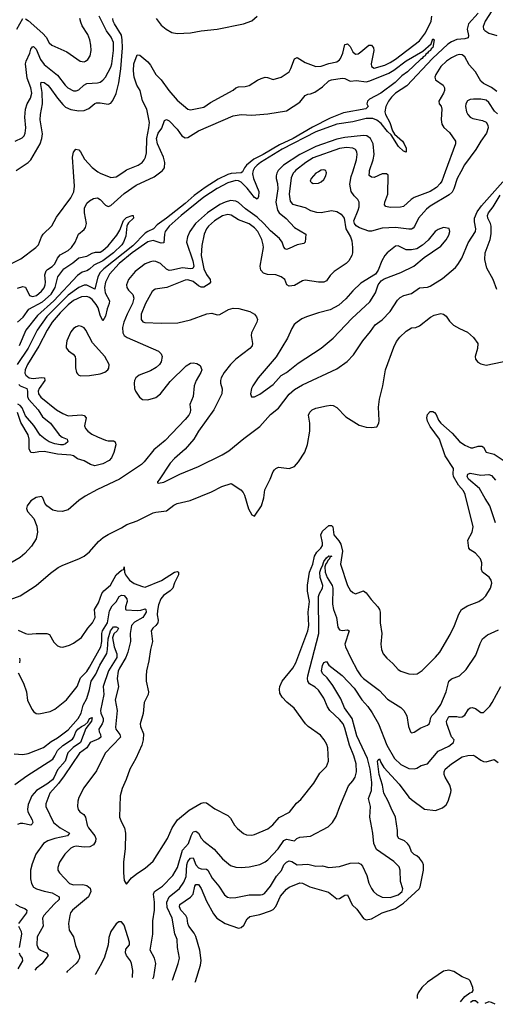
# Model space of a CAD drawing. Header units: inches. Extents: x 1173000 to 1307049, y 522583 to 678455.
# Tile 314 of 617: x 1283586 to 1287159, y 523743 to 531142. Entities that reach past the tile are written whole.
import ezdxf

# ---------------------------------------------------------------- set-up
doc = ezdxf.new("R2010")
doc.units = ezdxf.units.IN
doc.header["$MEASUREMENT"] = 0
doc.layers.add('B2582', color=7, linetype='Continuous')
doc.layers.add('B2583', color=7, linetype='Continuous')

msp = doc.modelspace()

# ---------------------------------------------------------------- linework, layer by layer
at = {"layer": 'B2582', "color": 5}
for points, elevation in [([(1285523.3, 530000), (1285517.5, 529990), (1285511.9, 529970), (1285513.1, 529950), (1285523.1, 529910), (1285525.1, 529870), (1285511.4, 529770), (1285522.2, 529710), (1285534.6, 529690), (1285588.7, 529648.7), (1285650, 529580.2), (1285736.9, 529530), (1285731.4, 529470), (1285720.6, 529459.4), (1285670, 529449.2), (1285610, 529421.8), (1285590, 529416.3), (1285580.6, 529420.6), (1285570, 529432.3), (1285557.3, 529470), (1285538.4, 529498.4), (1285470, 529554.5), (1285420.5, 529610), (1285370, 529657.4), (1285282, 529722), (1285230, 529769.4), (1285210, 529778.7), (1285170, 529782.7), (1285130, 529771.8), (1285090, 529752.5), (1284998.5, 529690), (1284907.7, 529610), (1284865, 529550), (1284847.3, 529510), (1284839.1, 529470), (1284887.2, 529330), (1284894, 529290), (1284887.7, 529272.3), (1284870, 529268.7), (1284810, 529278.2), (1284730, 529258.8), (1284710, 529258.6), (1284690, 529266.2), (1284644.8, 529310), (1284610, 529325), (1284590, 529326.8), (1284570, 529323.6), (1284530, 529306.7), (1284454.2, 529250), (1284403.8, 529190), (1284389, 529150), (1284391.5, 529130), (1284403.7, 529110), (1284435.9, 529075.9), (1284445, 529050), (1284435, 529010), (1284392.8, 528930), (1284367.9, 528870), (1284358.9, 528830), (1284361.9, 528790), (1284371.9, 528770), (1284393.7, 528753.7), (1284630, 528651.5), (1284650.3, 528630), (1284657, 528610), (1284648.8, 528570), (1284636.5, 528550), (1284612.2, 528527.8), (1284570, 528502.4), (1284484.9, 528470), (1284458.4, 528450), (1284449.1, 528430.9), (1284446.3, 528410), (1284449, 528370), (1284455.6, 528350), (1284485.5, 528305.5), (1284510, 528289.1), (1284550, 528286.5), (1284610, 528303.2), (1284644.1, 528330), (1284717.5, 528422.5), (1284838, 528542), (1284870, 528560.6), (1284890, 528563.5), (1284918, 528558), (1284942.4, 528542.4), (1284954.4, 528510), (1284947.5, 528490), (1284913, 528430), (1284898.1, 528390), (1284890.2, 528310), (1284864.5, 528250), (1284869.3, 528210), (1284866.3, 528190), (1284856.8, 528170), (1284830, 528136.5), (1284679.4, 527980.6), (1284594.7, 527910), (1284521.1, 527818.9), (1284500.5, 527799.5), (1284336, 527690), (1284170, 527611.2), (1284079.1, 527560.9), (1284030, 527528.8), (1283950, 527457.7), (1283905.9, 527445.9), (1283867.8, 527447.8), (1283836.4, 527456.4), (1283791.5, 527490), (1283775.6, 527510), (1283759.5, 527550), (1283750, 527559.5), (1283710, 527552.6), (1283670, 527526), (1283642, 527490), (1283638.7, 527470), (1283646.3, 527446.3), (1283692.9, 527392.9), (1283715, 527335), (1283720.1, 527290), (1283710, 527240.4), (1283674.7, 527185.3), (1283625, 527130), (1283590, 527101), (1283470, 527029.8)], 820), ([(1283490, 529292.9), (1283595.7, 529344.3), (1283706.6, 529430), (1283727, 529450), (1283749.7, 529510), (1283763, 529530), (1283828.1, 529591.9), (1283862.7, 529657.3), (1283970, 529803.6), (1283992.5, 529847.5), (1283997.1, 529890), (1283990.2, 530000)], 780), ([(1285260.4, 530000), (1285260.2, 529999.8), (1285250, 529991.3), (1285173.9, 529986.1), (1285150, 529979), (1285077.3, 529942.7), (1284978.5, 529881.5), (1284898.1, 529821.9), (1284830, 529760.6), (1284690, 529649.9), (1284619, 529601), (1284590.5, 529569.5), (1284550, 529551.5), (1284530, 529537.5), (1284436.3, 529443.7), (1284217.3, 529270), (1284190, 529241.5), (1284172.5, 529210), (1284150, 529117.2), (1284090, 529147.6), (1284070, 529147.2), (1284030, 529129.5), (1283950, 529072.4), (1283789.5, 528910.5), (1283718.7, 528810), (1283650, 528673.4), (1283567, 528550)], 760), ([(1285339, 530000), (1285336.4, 529983.6), (1285343.1, 529950), (1285383.3, 529850), (1285381.6, 529810), (1285370, 529792.8), (1285350, 529806.8), (1285296.2, 529876.2), (1285250, 529921.4), (1285230, 529931.5), (1285210, 529933.3), (1285150, 529915.3), (1285070, 529873.9), (1284970, 529809.3), (1284798.7, 529670), (1284708.8, 529590), (1284678.5, 529550), (1284673.2, 529530), (1284670, 529465.8), (1284650, 529463.7), (1284590, 529484.1), (1284550, 529473.9), (1284430.9, 529390), (1284334.4, 529310), (1284261.3, 529230), (1284230.1, 529169.9), (1284223.7, 529130), (1284228, 529090), (1284259.9, 529030), (1284258.2, 529010), (1284242.4, 528970), (1284230, 528914), (1284210, 528879.8), (1284190, 528922), (1284175.6, 528975.6), (1284161.8, 529001.8), (1284130, 529038.3), (1284110, 529053.7), (1284090, 529061.4), (1284050, 529059.3), (1283990, 529031.1), (1283950, 528999.7), (1283890, 528940.5), (1283831.5, 528870), (1283792.1, 528810), (1283730.5, 528689.5), (1283644.7, 528550), (1283627.4, 528510), (1283626.2, 528486.2), (1283632.1, 528470), (1283657, 528450), (1283686.6, 528446.6), (1283750, 528452.5), (1283773, 528450), (1283775, 528430), (1283731.6, 528370), (1283725.8, 528350), (1283726.9, 528330), (1283744.6, 528304.6), (1283862.6, 528210), (1283910, 528181.9), (1283950, 528166), (1284050, 528171.5), (1284070, 528168.8), (1284085.3, 528150), (1284074.2, 528090), (1284080.2, 528070), (1284098, 528050), (1284127.8, 528027.8), (1284170, 528006.7), (1284230, 527983.5), (1284250, 527978.2), (1284290, 527977.2), (1284304.4, 527970), (1284308, 527948), (1284293.8, 527890), (1284275.2, 527850), (1284258.5, 527830), (1284210, 527804.4), (1284150, 527790.3), (1284118.3, 527798.3), (1284070, 527827.1), (1284021.8, 527841.8), (1283990, 527863.4), (1283970, 527869.9), (1283870, 527876), (1283770, 527896.1), (1283730, 527894.8), (1283690, 527886.5), (1283670.6, 527890.6), (1283656.4, 527916.4), (1283657.1, 527990), (1283650, 528023.1), (1283594, 528114), (1283568.7, 528190)], 780), ([(1283570, 529124.2), (1283610, 529137.8), (1283630, 529133.1), (1283661.3, 529070), (1283682.9, 529062.9), (1283711.7, 529070), (1283750, 529101.4), (1283770, 529128.3), (1283778, 529150), (1283780.7, 529170), (1283775.9, 529224.1), (1283785.2, 529254.8), (1283794.7, 529265.3), (1283830, 529286.7), (1283850, 529307.1), (1283870.4, 529349.6), (1283890, 529375.6), (1283950, 529407.5), (1283974.4, 529430), (1284003.1, 529470), (1284027.1, 529530), (1284070, 529565.8), (1284079.6, 529580.4), (1284089.4, 529610.6), (1284073.7, 529690), (1284073.3, 529726.7), (1284090, 529762.6), (1284110, 529781.1), (1284141, 529799), (1284170, 529802.6), (1284190, 529791.7), (1284230, 529747.9), (1284250, 529739.3), (1284270, 529746), (1284370, 529835), (1284460.6, 529899.4), (1284597.7, 529962.3), (1284646.5, 530000)], 760), ([(1284174.4, 530000), (1284190, 529989.3), (1284270, 529955.6), (1284310, 529961.5), (1284367.9, 530000)], 780), ([(1285650, 530000), (1285641.5, 529990), (1285625.9, 529954.1), (1285611.4, 529831.4), (1285617.5, 529777.5), (1285636.3, 529756.3), (1285731, 529731), (1285770, 529708.9), (1285815, 529695), (1285850, 529694), (1285930, 529707.2), (1285970, 529701.5), (1286001.8, 529681.8), (1286023.1, 529650), (1286037.3, 529570), (1286070.3, 529510.3), (1286080.9, 529480.9), (1286087.8, 529430), (1286086.3, 529390), (1286080.9, 529370), (1286058.3, 529330), (1286038.9, 529310), (1285950, 529249.7), (1285920, 529220), (1285890, 529180.7), (1285870, 529169.7), (1285831.3, 529168.7), (1285730, 529185.1), (1285710, 529179.3), (1285650, 529145.1), (1285610, 529139.3), (1285594, 529150), (1285578, 529190), (1285551.8, 529210), (1285510, 529224.1), (1285448, 529228), (1285418.2, 529238.2), (1285399, 529259), (1285392.8, 529290), (1285416.8, 529430), (1285415.7, 529450), (1285405, 529490), (1285374.7, 529550), (1285350, 529578.1), (1285310, 529607.2), (1285230, 529639.1), (1285174.2, 529674.2), (1285150, 529678.4), (1285110, 529667.1), (1285049.4, 529630), (1285006, 529590), (1284990.9, 529570), (1284972.5, 529530), (1284954.4, 529445.6), (1284950.7, 529369.3), (1284970, 529270.3), (1284990, 529228.5), (1285017, 529190), (1285018.7, 529170), (1285010, 529157), (1284970, 529133.3), (1284950, 529131.6), (1284930, 529141.3), (1284890, 529174.7), (1284850, 529186.5), (1284830, 529184.1), (1284691.5, 529128.5), (1284603.8, 529116.2), (1284581.3, 529098.7), (1284532.5, 529010), (1284499.4, 528930), (1284499.6, 528890), (1284511.2, 528871.2), (1284525.5, 528865.5), (1284650, 528860.6), (1284775.2, 528864.8), (1284870, 528885.5), (1284992, 528932), (1285030, 528935.8), (1285070, 528924.9), (1285090, 528925.5), (1285154.8, 528965.2), (1285190, 528975.3), (1285232.4, 528972.4), (1285316, 528950), (1285350, 528930.4), (1285364.9, 528910), (1285373, 528890), (1285367.7, 528870), (1285328.8, 528790), (1285326, 528770), (1285336.5, 528710), (1285331.6, 528690), (1285314.9, 528670), (1285209.5, 528590.5), (1285170.1, 528549.9), (1285123.6, 528490), (1285100.2, 528450), (1285094.7, 528430), (1285094.9, 528410), (1285107.2, 528367.2), (1285105.2, 528330), (1285045.8, 528210), (1284930.2, 528050), (1284894.9, 527990), (1284830, 527915.8), (1284750, 527844.7), (1284718, 527810), (1284635.2, 527684.8), (1284621, 527670), (1284622.8, 527662.8), (1284630, 527658), (1284670, 527665.7), (1284790, 527727.6), (1284930, 527783.2), (1285108.4, 527871.6), (1285157.6, 527902.4), (1285270, 527995.3), (1285390, 528084), (1285470, 528175.5), (1285530, 528223.7), (1285610, 528328.1), (1285650, 528362.2), (1285710, 528397.4), (1285970, 528518), (1286047.1, 528572.9), (1286095.3, 528624.7), (1286164.7, 528730), (1286221.9, 528798.1), (1286256.8, 528850), (1286310, 528886.5), (1286370, 528948.9), (1286424.7, 529035.3), (1286444.7, 529055.3), (1286471.3, 529068.7), (1286530, 529084.3), (1286590, 529128), (1286650, 529131.5), (1286670, 529139.6), (1286763, 529197), (1286859.4, 529280.6), (1286878, 529302), (1286907.1, 529350), (1286955.6, 529464.4), (1287009.8, 529550), (1287014.1, 529570), (1287002.1, 529622.1), (1287002.3, 529650), (1287022.4, 529697.6), (1287056, 529744), (1287216.2, 529923.8)], 840), ([(1285830.2, 530000), (1285811.7, 529990), (1285776, 529950), (1285768.9, 529930), (1285778.7, 529918.7), (1285792.1, 529912.1), (1285830, 529914.6), (1285850, 529924.6), (1285870, 529941.3), (1285885.7, 529970), (1285891.1, 529991.1), (1285888.3, 530000)], 860), ([(1286900.9, 530000), (1286873.8, 529950), (1286847.8, 529872.2), (1286834.1, 529845.9), (1286812.9, 529827.1), (1286670, 529740.2), (1286641.8, 529718.2), (1286583.2, 529650), (1286552.8, 529587.2), (1286543.4, 529576.6), (1286530, 529568.8), (1286510, 529567.8), (1286410, 529580.2), (1286310, 529574.4), (1286230, 529552.1), (1286210, 529552.2), (1286139.1, 529579.1), (1286114, 529594), (1286100.9, 529610), (1286096.2, 529630), (1286130, 529711), (1286135.6, 529735.6), (1286135.4, 529770), (1286126.3, 529790), (1286097.9, 529817.9), (1286076.2, 529850), (1286067.4, 529907.4), (1286076.8, 529963.2), (1286088.4, 530000)], 840), ([(1286783.2, 530000), (1286757.3, 529930), (1286746.3, 529910), (1286717.9, 529882.1), (1286670, 529852.2), (1286550, 529806.4), (1286528, 529792), (1286470, 529739.1), (1286447.4, 529732.6), (1286370.1, 529729.9), (1286337.2, 529737.2), (1286326.2, 529750), (1286329.2, 529770), (1286350.9, 529830), (1286353.6, 529973.6), (1286343.1, 529983.1), (1286310, 529982.7), (1286250, 529956.4), (1286230, 529957.6), (1286212, 529972), (1286213.9, 530000)], 820), ([(1287170, 529114), (1287142.4, 529190), (1287094.9, 529274.9), (1287080, 529340), (1287082.3, 529390), (1287121, 529490), (1287128.3, 529531.7), (1287127.8, 529590), (1287123.6, 529610), (1287103.2, 529650), (1287101, 529670), (1287108.6, 529690), (1287144.2, 529735.8), (1287195.9, 529824.1)], 820), ([(1283570.4, 528869.6), (1283613.4, 528906.6), (1283653.9, 528966.1), (1283757.4, 529022.6), (1283821.7, 529078.3), (1283853.2, 529130), (1283872.9, 529210), (1283918.1, 529270), (1283984.7, 529315.3), (1284030, 529352.7), (1284090, 529364), (1284130, 529388), (1284155.8, 529395.8), (1284190, 529396.3), (1284210, 529406.7), (1284250, 529442.4), (1284317.2, 529522.8), (1284338.3, 529561.7), (1284366.9, 529633.1), (1284390, 529656.5), (1284431.3, 529671.3), (1284438, 529670), (1284440.5, 529650), (1284403.2, 529616.8), (1284395.9, 529604.1), (1284390.3, 529590), (1284383.4, 529516.6), (1284365.7, 529470), (1284352.8, 529450), (1284290.1, 529390), (1284211.4, 529330), (1284143.7, 529296.3), (1284110, 529267.3), (1284090, 529255.6), (1284055.6, 529244.4), (1284021.4, 529218.6), (1283843.3, 529030), (1283719.9, 528920.1), (1283632.6, 528810), (1283581.5, 528690)], 740), ([(1283514.1, 526785.9), (1283590, 526812), (1283710.8, 526890), (1283818.3, 526981.7), (1283875.6, 527024.4), (1283910, 527042.9), (1284030.4, 527089.6), (1284070, 527110.2), (1284110, 527142.6), (1284179.1, 527220.9), (1284212.8, 527250), (1284250, 527274.4), (1284350, 527323.2), (1284390.9, 527349.1), (1284470, 527377.2), (1284590, 527435.8), (1284610, 527442.3), (1284690, 527450.3), (1284745.6, 527494.4), (1284770, 527507.6), (1284866.6, 527530), (1285026.9, 527593.1), (1285105.4, 527634.6), (1285176.1, 527656.1), (1285248, 527610), (1285266, 527590), (1285276.4, 527570), (1285305.8, 527465.8), (1285330, 527422), (1285350, 527411.3), (1285403.7, 527490), (1285420.5, 527550), (1285426.9, 527610), (1285468.3, 527690), (1285490, 527747.3), (1285499.7, 527760.3), (1285510, 527770.5), (1285530, 527778.4), (1285610, 527770.4), (1285650, 527785.5), (1285681.4, 527818.6), (1285728.1, 527891.9), (1285749.6, 527950), (1285765.1, 528050), (1285765.4, 528110), (1285756.8, 528170), (1285766.6, 528193.4), (1285783.6, 528210), (1285810, 528222), (1285890, 528240.7), (1285924.9, 528244.9), (1285942.5, 528242.5), (1285970, 528228.2), (1286037.2, 528157.2), (1286136.1, 528096.1), (1286190, 528079.1), (1286230, 528077.3), (1286270, 528082.8), (1286284.5, 528110), (1286287.6, 528130), (1286283.1, 528230), (1286289.7, 528290), (1286315.1, 528390), (1286335.4, 528510), (1286397.8, 528682.2), (1286417.2, 528722.8), (1286443.2, 528756.8), (1286490, 528801.1), (1286530, 528825.3), (1286562, 528830), (1286590, 528841.3), (1286673.2, 528906.8), (1286699, 528921), (1286750, 528934.3), (1286770.2, 528930.2), (1286790, 528913), (1286816.3, 528876.3), (1286845.7, 528845.7), (1286890, 528820.3), (1286950, 528794), (1286994.3, 528754.3), (1287027, 528710), (1287025.3, 528670), (1287007, 528610), (1287010.4, 528590.4), (1287027.8, 528567.8), (1287050, 528554.9), (1287090, 528544.9), (1287270, 528582.8)], 820), ([(1283579.6, 528399.6), (1283590.2, 528390), (1283639.8, 528370), (1283646.3, 528350), (1283646.2, 528310), (1283653.8, 528290), (1283725.7, 528210), (1283758.9, 528158.9), (1283817.2, 528110), (1283882.8, 528022.8), (1283905.2, 528005.2), (1283943.8, 527990), (1283948.9, 527970), (1283930, 527954.2), (1283912.2, 527947.8), (1283892.5, 527947.5), (1283850, 527955.8), (1283807.7, 527970), (1283777.2, 527990), (1283740.6, 528020.6), (1283692.6, 528092.6), (1283630, 528164.1), (1283604.8, 528224.8), (1283590, 528242.1), (1283572.1, 528252.1)], 760), ([(1283575.4, 526555.4), (1283630, 526529.2), (1283650, 526524.2), (1283710, 526530.2), (1283790.3, 526530.3), (1283810, 526523), (1283843.4, 526463.4), (1283870, 526436.3), (1283890, 526428.2), (1283910, 526426.4), (1283959.5, 526440.5), (1283990, 526455.8), (1284050, 526498.4), (1284097.7, 526570), (1284132.4, 526610), (1284152.5, 526650), (1284148.8, 526710), (1284178.9, 526761.1), (1284203.2, 526830), (1284217.5, 526850), (1284267.4, 526892.6), (1284312.2, 526970), (1284350, 527004.6), (1284369.5, 527010.5), (1284370, 527030.3), (1284373.6, 526990), (1284381.8, 526970), (1284410.2, 526930), (1284446.1, 526906.1), (1284510, 526881.5), (1284530, 526878.6), (1284652.7, 526927.3), (1284750, 526989.3), (1284770, 526995.2), (1284779.5, 526990), (1284780.2, 526970), (1284750.1, 526910), (1284737.1, 526870), (1284718, 526850), (1284665.6, 526814.4), (1284647.1, 526790), (1284630, 526745.6), (1284622.3, 526702.3), (1284619.8, 526670), (1284626.4, 526630), (1284625, 526610), (1284610.2, 526590), (1284586.9, 526570), (1284574.7, 526550), (1284583.5, 526470), (1284568.2, 526410), (1284556.8, 526323.2), (1284538.5, 526250), (1284535.3, 526210), (1284536.5, 526170), (1284552.8, 526090), (1284551.5, 526070), (1284521.7, 526010), (1284513, 525927), (1284492, 525850), (1284494.9, 525830), (1284516.6, 525776.6), (1284515.1, 525730), (1284503.2, 525690), (1284458.3, 525590), (1284413.1, 525510), (1284387, 525433), (1284356.4, 525363.6), (1284341.1, 525310), (1284336, 525150), (1284350, 525110.7), (1284373.1, 525070), (1284380.9, 525030), (1284379.3, 524910), (1284366.6, 524813.4), (1284365.5, 524730), (1284370, 524674), (1284387.1, 524647.1), (1284390, 524644.7), (1284425.6, 524694.4), (1284471.1, 524728.9), (1284530, 524765.3), (1284590, 524817.6), (1284698, 524990), (1284732.2, 525070), (1284771.2, 525130), (1284858.5, 525201.5), (1284950, 525253.4), (1284970, 525259.5), (1284990, 525257.1), (1285052.3, 525212.3), (1285150, 525161.1), (1285170, 525140.4), (1285200.3, 525090), (1285223, 525063), (1285267, 525027), (1285290, 525015.3), (1285330, 525014.3), (1285350, 525019), (1285450, 525061.3), (1285489.2, 525090.8), (1285534.4, 525145.6), (1285612.8, 525187.2), (1285666.3, 525253.7), (1285698.9, 525281.1), (1285795.4, 525404.6), (1285840.4, 525479.6), (1285892.1, 525530), (1285907.4, 525570), (1285901, 525670), (1285894, 525694), (1285874, 525730), (1285845.3, 525765.3), (1285754, 525830), (1285733.3, 525850), (1285648.2, 525968.2), (1285593.5, 526013.5), (1285557.6, 526050), (1285541.4, 526081.4), (1285538, 526110), (1285540.5, 526130), (1285557.2, 526170), (1285637.6, 526270), (1285660.8, 526310), (1285751.1, 526550), (1285758.5, 526590), (1285752.7, 526690), (1285764.7, 526770), (1285748.4, 526848.4), (1285748.6, 526891.4), (1285764.7, 526990), (1285787.7, 527050), (1285800.2, 527110), (1285818.7, 527141.3), (1285848.9, 527170), (1285861.2, 527190), (1285861.9, 527210), (1285848.2, 527270), (1285861.9, 527298.1), (1285910, 527339.8), (1285930, 527341.1), (1285938.1, 527330), (1285945.9, 527270), (1285984.8, 527224.8), (1285999.6, 527199.6), (1286011.6, 527148.4), (1285995.3, 527050), (1286049.3, 526889.3), (1286070, 526854.9), (1286090, 526836.4), (1286110, 526826.7), (1286170, 526850.6), (1286190, 526835.5), (1286225.8, 526785.8), (1286277, 526730), (1286288.9, 526710), (1286294.9, 526690), (1286293.7, 526610), (1286306.7, 526530), (1286298.3, 526450), (1286303.6, 526410), (1286317.3, 526377.3), (1286343.9, 526343.9), (1286390, 526304.4), (1286430, 526259.3), (1286450, 526246.4), (1286510, 526226), (1286543.4, 526223.4), (1286572.7, 526227.3), (1286608.8, 526251.2), (1286708.9, 526351.1), (1286741.7, 526390), (1286819.3, 526520.7), (1286851.6, 526588.4), (1286885, 526675), (1286906, 526710), (1286950, 526737.4), (1287036, 526770), (1287067.5, 526792.5), (1287087.4, 526812.6), (1287123.6, 526870), (1287132.2, 526907.8), (1287127.1, 526930), (1287112.8, 526952.8), (1287064, 526990), (1287056.4, 527010), (1287059.3, 527059.3), (1287047.2, 527090), (1287010, 527133.5), (1286970, 527158.3), (1286959.7, 527170), (1286953.3, 527230), (1286985.7, 527290), (1286994.2, 527330), (1286934, 527574), (1286921.5, 527601.5), (1286883.9, 527643.9), (1286845.4, 527710), (1286841.7, 527730), (1286844.7, 527770), (1286783.4, 527863.4), (1286740.4, 527990), (1286670, 528086), (1286650, 528124), (1286644.7, 528150), (1286650, 528175.8), (1286670, 528197.7), (1286690, 528197.3), (1286702.8, 528190), (1286714.7, 528174.7), (1286732, 528132), (1286750, 528110.2), (1286834.2, 528034.2), (1286890, 527972.8), (1286930, 527943.8), (1286974.3, 527925.7), (1286990, 527925), (1287030, 527937.1), (1287057, 527937), (1287070.3, 527930), (1287091.5, 527891.5), (1287150, 527876.1), (1287270, 527796.5)], 780), ([(1287161.6, 527361.6), (1287118.7, 527490), (1287083, 527543), (1287039.9, 527619.9), (1286957.6, 527690), (1286948.7, 527710), (1286954.2, 527725.8), (1286970, 527734.4), (1287050, 527719.2), (1287110, 527725.1), (1287130, 527717.2), (1287161.4, 527681.4)], 760), ([(1284587.6, 523933.8), (1284592.9, 523950), (1284609, 524049), (1284599.8, 524090), (1284567.3, 524150), (1284585.7, 524270), (1284587.3, 524370), (1284599.6, 524450), (1284600.2, 524510), (1284590.5, 524570), (1284599.4, 524590), (1284658.2, 524630), (1284737.7, 524710), (1284770.9, 524770), (1284810, 524900.2), (1284855.1, 524950), (1284875.2, 525010), (1284890, 525038.8), (1284910, 525043.5), (1284928.9, 525030), (1284950, 524991.3), (1284970, 524969), (1285048.5, 524908.5), (1285110, 524836), (1285170, 524786.7), (1285210, 524773.1), (1285250, 524770.3), (1285310, 524774.6), (1285390, 524794), (1285430, 524812.8), (1285450, 524829.1), (1285528.3, 524910), (1285570, 524972.5), (1285590, 524982.7), (1285650, 524972.4), (1285669.6, 524990), (1285690, 524999.6), (1285770, 525006.7), (1285904.1, 525075.9), (1285935.6, 525110), (1285965.1, 525154.9), (1285991, 525230), (1286056.3, 525383.7), (1286090, 525421.1), (1286107.7, 525450), (1286117.8, 525490), (1286114, 525550), (1286097, 525610), (1286064.5, 525690), (1286030, 525817.7), (1286015.5, 525850), (1285990, 525882.7), (1285917, 525950), (1285898.9, 525978.9), (1285870, 526042.6), (1285830, 526103.1), (1285806, 526126), (1285764.7, 526150), (1285749.8, 526170), (1285747.6, 526190), (1285751.8, 526210), (1285833.9, 526530), (1285832.2, 526807.8), (1285838.1, 526830), (1285862.2, 526870), (1285863.1, 526890), (1285843.3, 526950), (1285840.9, 526990), (1285850, 527020.2), (1285862.3, 527037.7), (1285870, 527071.3), (1285890, 527097.7), (1285910, 527112.7), (1285930.1, 527110.1), (1285915.9, 527104.1), (1285914.2, 527090), (1285900.8, 527079.2), (1285890, 527054.7), (1285886, 527054), (1285879.8, 527030), (1285880.6, 526990), (1285897.2, 526950), (1285934.8, 526890), (1285938.8, 526870), (1285937, 526750), (1285944.6, 526710), (1285965.4, 526650), (1285977.2, 526577.2), (1285990, 526556.9), (1286010, 526552.8), (1286050, 526556.2), (1286061.3, 526550), (1286029.4, 526449.4), (1286033.6, 526430), (1286071, 526350), (1286125, 526250), (1286150, 526211.5), (1286170, 526190.2), (1286290, 526100.3), (1286350, 526036), (1286450, 525973.7), (1286471.1, 525951.1), (1286494, 525910), (1286506, 525830), (1286522.8, 525790), (1286530, 525782.8), (1286550, 525787.3), (1286600.1, 525819.9), (1286650, 525840.5), (1286662.7, 525850), (1286671.2, 525870), (1286671.6, 525890), (1286681.6, 525910), (1286710, 525938.4), (1286750, 525996.9), (1286789.9, 526090), (1286810.9, 526170), (1286830, 526189.1), (1286889.5, 526210), (1286941.2, 526258.8), (1287014.2, 526365.8), (1287044.6, 526455.4), (1287063.5, 526490), (1287099.8, 526520.2), (1287184, 526556)], 760), ([(1283574.1, 526234.1), (1283615.4, 526155.4), (1283637.8, 526090), (1283646, 526026), (1283678.9, 525958.9), (1283690, 525943), (1283710, 525927), (1283730, 525926.3), (1283816.5, 525943.5), (1283850, 525959.6), (1283938, 526030), (1284017.2, 526130), (1284042.8, 526197.2), (1284090, 526245), (1284110, 526276.2), (1284195.5, 526430), (1284202.3, 526470), (1284203.2, 526530), (1284209.6, 526550), (1284244.9, 526610), (1284260.2, 526699.8), (1284282, 526738), (1284311.7, 526768.3), (1284333.7, 526806.3), (1284350, 526818.3), (1284370, 526814.2), (1284390.8, 526790.8), (1284393.2, 526770), (1284381.4, 526730), (1284380.9, 526710), (1284386.1, 526706.1), (1284470, 526701.6), (1284496.4, 526703.6), (1284530, 526713.7), (1284534.7, 526710), (1284535.9, 526690), (1284510.6, 526650), (1284450, 526614.7), (1284427.4, 526590), (1284416.8, 526530), (1284417.6, 526470), (1284398.8, 526390), (1284384.1, 526350), (1284335.9, 526270), (1284327.1, 526247.1), (1284318.6, 526190), (1284327.5, 526127.5), (1284304.3, 526030), (1284319.4, 525950), (1284306, 525826), (1284307.9, 525810), (1284338.3, 525770), (1284342.7, 525750), (1284229, 525630), (1284162.3, 525497.7), (1284067.2, 525370), (1284030, 525297.2), (1284022, 525270), (1284019.5, 525230), (1284025.5, 525205.5), (1284037.3, 525190), (1284068, 525168), (1284082, 525150), (1284093.4, 525090), (1284103, 525070), (1284150.2, 525010), (1284157.5, 524990), (1284155, 524965), (1284139.7, 524940.3), (1284113.5, 524926.5), (1284070, 524923.4), (1284010, 524929.9), (1283990, 524926.3), (1283970, 524916.5), (1283925.8, 524870), (1283886.5, 524810), (1283871.7, 524770), (1283873.4, 524750), (1283885.3, 524730), (1283961.1, 524650), (1283990, 524640.8), (1284061.9, 524641.9), (1284090, 524636.3), (1284115.5, 524615.5), (1284122, 524590), (1284104.5, 524550), (1283983.1, 524450), (1283969.1, 524430), (1283962.4, 524410), (1283954.3, 524350), (1283959.3, 524299.3), (1283990.2, 524250), (1284005.1, 524185.1), (1284036.5, 524110), (1284034.5, 524090), (1284025.6, 524070), (1284010, 524049.8), (1283943.7, 523990), (1283939, 523982.1)], 760), ([(1283544.5, 525624.5), (1283610, 525620.3), (1283650, 525626.9), (1283766.5, 525673.5), (1283822.2, 525717.8), (1283870, 525744.6), (1283950, 525804.3), (1284026.9, 525890), (1284048.6, 525930), (1284062.9, 525990), (1284090, 526041.6), (1284111.4, 526108.6), (1284123.7, 526170), (1284157.3, 526222.7), (1284188.1, 526291.9), (1284241.6, 526378.4), (1284247.2, 526410), (1284250, 526488.2), (1284268.4, 526550), (1284290, 526578.5), (1284310, 526579.1), (1284328.9, 526570), (1284319.7, 526550), (1284292.6, 526527.4), (1284284.2, 526495.8), (1284295.5, 526430), (1284316.1, 526376.1), (1284315.2, 526350), (1284254.1, 526250), (1284212.5, 526130), (1284217.7, 526070), (1284194.3, 525950), (1284196.8, 525930), (1284213.6, 525890), (1284214.2, 525870), (1284207.2, 525850), (1284180.4, 525810), (1284182.8, 525790), (1284193.9, 525770), (1284195.9, 525750), (1284181.5, 525738.5), (1284115.3, 525710), (1284089.6, 525670), (1284034.8, 525630), (1283921.3, 525458.7), (1283878.5, 525401.5), (1283811.9, 525330), (1283781.8, 525250), (1283783.2, 525230), (1283839.8, 525110), (1283890, 525068.8), (1283959.6, 525030), (1283945.3, 525010), (1283850, 524989.9), (1283798.9, 524970), (1283764.9, 524950), (1283708.3, 524871.7), (1283680.4, 524799.6), (1283667.2, 524750), (1283666.9, 524686.9), (1283675.6, 524650), (1283690, 524624), (1283711.5, 524611.5), (1283770, 524592.6), (1283830, 524581.2), (1283883.6, 524550), (1283882.6, 524530), (1283844.6, 524495.4), (1283767.1, 524410), (1283756.8, 524390), (1283762.3, 524330), (1283717.7, 524250), (1283714.5, 524190), (1283724, 524164), (1283742.6, 524150), (1283787, 524130), (1283799.6, 524110), (1283752.3, 524047.7), (1283710, 524012.4), (1283699.9, 523999.8)], 740), ([(1283584.3, 526344.3), (1283588.3, 526330), (1283585.6, 526310)], 760), ([(1284734.3, 523922.9), (1284777.1, 524050), (1284785.8, 524090), (1284770.7, 524170), (1284768.8, 524230), (1284751.7, 524271.7), (1284731.1, 524390), (1284693.9, 524470), (1284692.8, 524510), (1284708.2, 524550), (1284786.6, 524613.4), (1284819.9, 524660.1), (1284836.9, 524703.1), (1284841.4, 524790), (1284850, 524815.3), (1284870, 524840.8), (1284890, 524842.4), (1284909.8, 524789.8), (1284930, 524768.9), (1284950, 524761.1), (1284990, 524757.7), (1285000.2, 524750), (1285033.1, 524690), (1285082.5, 524630), (1285125, 524565), (1285148, 524548), (1285170, 524543.2), (1285210, 524544.5), (1285310, 524564.6), (1285394.8, 524565.2), (1285410, 524567.2), (1285424.3, 524575.7), (1285470, 524631.5), (1285515.2, 524704.8), (1285552.9, 524747.1), (1285571.4, 524790), (1285590, 524811.8), (1285610, 524820.6), (1285630, 524815.2), (1285670, 524790.9), (1285750, 524796.3), (1285810, 524780.2), (1285862.2, 524782.2), (1285910, 524771.5), (1285990, 524779.1), (1286070, 524803.2), (1286130, 524806), (1286150, 524796.4), (1286161.4, 524781.4), (1286193.8, 524710), (1286210, 524654), (1286230, 524613), (1286245.5, 524590), (1286270, 524567.8), (1286310, 524548.3), (1286370, 524546), (1286430, 524564.4), (1286460.5, 524590), (1286465.1, 524610), (1286446.8, 524666.8), (1286445.3, 524750), (1286437, 524777), (1286397.1, 524817.1), (1286266.3, 524906.3), (1286245.7, 524950), (1286238.5, 525030), (1286216.9, 525150), (1286220.7, 525230), (1286207.1, 525290), (1286229.9, 525350), (1286230.8, 525409.2), (1286218.8, 525510), (1286199.6, 525590), (1286120.3, 525760.3), (1286084.5, 525890), (1286025.3, 525970), (1285998.9, 526038.9), (1285939.2, 526139.2), (1285895.6, 526195.6), (1285860.2, 526230), (1285853.3, 526250), (1285860.2, 526290), (1285870, 526310.5), (1285890, 526319.3), (1285910, 526290.4), (1286010, 526213.2), (1286099.2, 526119.2), (1286157.8, 526030), (1286201.7, 525981.7), (1286233.9, 525933.9), (1286280.7, 525850), (1286343.4, 525690), (1286401, 525590), (1286450, 525544.5), (1286510, 525515.8), (1286550, 525511.8), (1286570, 525518.4), (1286601.8, 525538.2), (1286650.7, 525549.3), (1286730, 525644.9), (1286810, 525682.6), (1286845.6, 525710), (1286849.5, 525730), (1286830, 525754), (1286794.5, 525850), (1286793.5, 525870), (1286810, 525906), (1286870, 525906), (1286890, 525901), (1286910, 525904), (1286930, 525914.8), (1286958.5, 525961.5), (1286969.8, 525970.2), (1286986.1, 525973.9), (1287010, 525966.7), (1287050, 525935.8), (1287070, 525936.4), (1287117.3, 525982.7), (1287136.9, 526010), (1287199.7, 526130)], 740), ([(1283550, 525393.6), (1283640.1, 525459.9), (1283834.9, 525585.1), (1283851.2, 525608.8), (1283869.5, 525650.5), (1283910, 525688.1), (1283983.8, 525736.2), (1283994.1, 525750), (1284007.2, 525790), (1284022.1, 525810), (1284050, 525831.5), (1284076.4, 525843.6), (1284097.7, 525862.3), (1284110, 525890.3), (1284130, 525898.8), (1284126.5, 525870), (1284083.6, 525816.4), (1284044.1, 525710), (1283987.1, 525672.9), (1283947.6, 525632.4), (1283927.7, 525570), (1283870, 525505.1), (1283846.4, 525450), (1283833, 525430), (1283790, 525397.5), (1283713.3, 525350), (1283678.4, 525310), (1283650, 525244.5), (1283644, 525210), (1283648.4, 525188.4), (1283679.8, 525130), (1283684, 525110), (1283680.5, 525099.5), (1283670, 525089.9), (1283610, 525102.2), (1283590, 525102.4), (1283570, 525095.1)], 720), ([(1284905.5, 523910.2), (1284906.2, 523913.8), (1284943.6, 524036.4), (1284949.2, 524070.8), (1284939, 524150), (1284910, 524251.2), (1284897.6, 524277.6), (1284857.8, 524330), (1284849.9, 524350), (1284844.1, 524390), (1284834.5, 524410), (1284797.7, 524450), (1284786, 524474), (1284790, 524494), (1284870, 524548.1), (1284889.9, 524570), (1284902.3, 524630), (1284910, 524644.2), (1284930, 524642.9), (1284950, 524612.1), (1284990, 524519), (1285041.8, 524421.8), (1285066.9, 524390), (1285130, 524350.2), (1285230, 524315.6), (1285250, 524319.5), (1285270, 524337), (1285295.9, 524384.1), (1285316.4, 524403.6), (1285390, 524416.6), (1285470, 524444.2), (1285490, 524456), (1285510, 524478.6), (1285544.6, 524555.4), (1285590, 524607.5), (1285610, 524622.6), (1285690, 524656.6), (1285710, 524654.3), (1285766.2, 524626.2), (1285906, 524586), (1285970, 524536.1), (1285990, 524538.6), (1286030, 524562.4), (1286050, 524564.9), (1286083.5, 524490), (1286118.1, 524458.1), (1286170, 524388.8), (1286190, 524377.3), (1286230, 524385.7), (1286309.5, 524430.5), (1286410, 524463), (1286470, 524502.4), (1286586.7, 524610), (1286595.5, 524624.5), (1286620.7, 524750), (1286619.3, 524790), (1286611.9, 524810), (1286590, 524841.9), (1286570, 524858.8), (1286549.1, 524869.1), (1286530, 524889.8), (1286514, 524930), (1286500.9, 524950), (1286478.2, 524970), (1286434, 524990), (1286425.2, 525005.2), (1286424.9, 525050), (1286409.9, 525150), (1286375.9, 525215.9), (1286355.6, 525270), (1286322.6, 525330), (1286310.7, 525390), (1286286.8, 525470), (1286275.6, 525570), (1286280.1, 525579.9), (1286290, 525588), (1286299.7, 525559.7), (1286321.4, 525521.4), (1286436, 525396), (1286510, 525299.4), (1286530, 525281.3), (1286628.3, 525208.3), (1286710, 525198.4), (1286761.7, 525218.3), (1286790, 525242), (1286806, 525270), (1286826.4, 525333.6), (1286828.4, 525351.6), (1286818.3, 525390), (1286781.8, 525450), (1286774.6, 525470), (1286774, 525490), (1286783.5, 525510), (1286830, 525550.9), (1286910, 525603.5), (1286953.7, 525613.7), (1286993.8, 525613.8), (1287008.7, 525608.7), (1287050, 525577.3), (1287070, 525568), (1287090, 525565.5), (1287150, 525582), (1287180.7, 525560.7)], 720), ([(1283555.8, 524495.8), (1283590, 524474.8), (1283623.8, 524463.8), (1283639.2, 524450), (1283637.5, 524430), (1283577.6, 524350)], 720), ([(1284350, 524362), (1284330, 524362), (1284310, 524348.7), (1284270, 524289), (1284255.8, 524244.2), (1284250.2, 524189.8), (1284223, 524097), (1284201.7, 524050), (1284154.7, 523970), (1284153, 523966.2)], 780), ([(1284433, 523945.3), (1284434.4, 523950), (1284436.1, 523996.1), (1284426.2, 524050), (1284419.3, 524070), (1284389.3, 524109.3), (1284380.7, 524130), (1284383.3, 524156.7), (1284412.2, 524190), (1284412.4, 524210), (1284370, 524338), (1284350, 524362)], 780), ([(1283577.1, 524330), (1283597.6, 524290), (1283600.4, 524270), (1283582, 524170)], 720), ([(1283582, 524130), (1283590.1, 524110.1), (1283605.8, 524090), (1283608.4, 524070), (1283571.8, 524009.4)], 720), ([(1286810, 524000.1), (1286770, 523991.5), (1286650, 523910.3), (1286606.9, 523870), (1286580.1, 523830), (1286572.8, 523810), (1286573.2, 523786.2)], 720), ([(1286898, 523762), (1286930, 523801), (1286968.7, 523830), (1286985.6, 523834.4), (1286994, 523846), (1286990.9, 523870), (1286970, 523919.6), (1286961.3, 523930), (1286910, 523948.4), (1286848.4, 523990), (1286810, 524000.1)], 720), ([(1287030, 523752.2), (1287010, 523769.2), (1286990.9, 523769.1), (1286974.1, 523756.4)], 720), ([(1287158.5, 523742.7), (1287130, 523756.3), (1287110, 523760.6), (1287080, 523748.5)], 720)]:
    msp.add_lwpolyline(points, dxfattribs=dict(at, elevation=elevation))
for points, elevation in [([(1286770, 529581.2), (1286730, 529566.6), (1286706.7, 529550), (1286654.4, 529485.6), (1286613.4, 529446.6), (1286570, 529419.2), (1286530, 529411.8), (1286490, 529411.8), (1286430, 529442.5), (1286410, 529439.8), (1286347.8, 529390), (1286330.3, 529370), (1286307, 529330), (1286280.3, 529259.7), (1286259.3, 529230), (1286150, 529162.4), (1286090, 529104.7), (1286035.8, 529044.2), (1285982.8, 528997.2), (1285917.9, 528962.1), (1285830, 528939.3), (1285742, 528910), (1285706.1, 528893.9), (1285670, 528869.7), (1285649.4, 528850.6), (1285630, 528822), (1285599.5, 528750), (1285512.1, 528607.9), (1285378.4, 528450), (1285337.1, 528390), (1285326.7, 528370), (1285319.1, 528330), (1285327.7, 528307.7), (1285350, 528308.2), (1285390, 528327), (1285490, 528399.6), (1285550, 528467.6), (1285590, 528491.7), (1285678.3, 528561.7), (1285850, 528674.9), (1285941.7, 528750), (1286082.4, 528897.6), (1286217, 529023), (1286260.5, 529090), (1286278.9, 529150), (1286301.2, 529178.8), (1286324.8, 529195.2), (1286450, 529242.8), (1286547, 529290), (1286624.8, 529355.2), (1286750, 529441.1), (1286790, 529486.7), (1286810, 529522), (1286817.6, 529550), (1286811.9, 529571.9)], 860), ([(1284030, 528840.9), (1284010, 528835), (1283990, 528821), (1283970, 528795.8), (1283941.4, 528730), (1283934.4, 528690), (1283936.5, 528676.5), (1283953.1, 528653.1), (1283988.2, 528628.2), (1284002.3, 528610), (1284006.6, 528590), (1284006.4, 528526.4), (1284012, 528492), (1284019.7, 528479.7), (1284030.2, 528470.2), (1284046.4, 528466.4), (1284110, 528469.4), (1284190, 528480.3), (1284226.3, 528493.7), (1284249.5, 528510), (1284257.2, 528522.8), (1284257.7, 528550), (1284227.2, 528610), (1284132.7, 528712.7), (1284082.5, 528810), (1284070, 528825.3), (1284050, 528837.6)], 820)]:
    msp.add_lwpolyline(points, close=True, dxfattribs=dict(at, elevation=elevation))
at = {"layer": 'B2583', "color": 5}
for points, elevation in [([(1287156.8, 531243.2), (1287083.1, 531130), (1287067.9, 531090), (1287071.9, 531070), (1287080.2, 531060.2), (1287110, 531040.7), (1287170, 531023.1)], 820), ([(1283551.7, 530228.3), (1283604.7, 530255.3), (1283618.9, 530270), (1283628.2, 530290), (1283631.3, 530330), (1283624.6, 530410), (1283628.9, 530470), (1283642.2, 530510), (1283668.6, 530551.4), (1283676.4, 530590), (1283669.3, 530630), (1283643.6, 530703.6), (1283630.4, 530810), (1283634.6, 530830), (1283662.8, 530890), (1283670, 530920.7), (1283682.8, 530937.2), (1283690, 530941.1), (1283710, 530921.7), (1283742.1, 530842.1), (1283770, 530805), (1283870, 530725), (1283927.5, 530650), (1283949.1, 530630), (1283990, 530607.3), (1284010, 530607.2), (1284030, 530615.3), (1284067.1, 530650), (1284090, 530662.5), (1284170, 530667.7), (1284190, 530673.8), (1284211.5, 530688.5), (1284230, 530710.3), (1284270, 530785.8), (1284277.4, 530810), (1284291.1, 530910), (1284290.4, 530970), (1284274.5, 531010), (1284238.8, 531058.8), (1284182.5, 531170)], 840), ([(1283561, 530010), (1283649.7, 530070), (1283670, 530088.9), (1283739.6, 530210), (1283752.9, 530250), (1283756.7, 530283.3), (1283741.1, 530390), (1283743.5, 530430), (1283758.1, 530510), (1283755.6, 530595.6), (1283744.3, 530655.7), (1283746.8, 530673.2), (1283770, 530670.1), (1283797, 530650), (1283813.3, 530633.3), (1283870, 530551.4), (1283910, 530505.9), (1283930, 530485.7), (1283970, 530467.2), (1284030, 530457.7), (1284070, 530459.8), (1284105.7, 530474.3), (1284150, 530512.3), (1284163, 530517), (1284190, 530517.8), (1284250, 530507.8), (1284270, 530514.9), (1284286, 530534), (1284311.8, 530588.2), (1284331.9, 530668.1), (1284345.9, 530774.1), (1284358.6, 530930), (1284356.9, 530990), (1284350, 531027), (1284299.2, 531110), (1284289.6, 531130), (1284287, 531150)], 820), ([(1283564.6, 531070), (1283610, 531150.2)], 860), ([(1283630, 531149.4), (1283650, 531137.3), (1283759.3, 531039.3), (1283784.8, 531010), (1283807.1, 530967.1), (1283828.8, 530950), (1283939.7, 530899.7), (1284040.7, 530830), (1284070, 530826), (1284081.2, 530830), (1284097.4, 530842.6), (1284115.4, 530870), (1284123.5, 530910), (1284120.9, 530950), (1284112.9, 530990), (1284098.2, 531030), (1284056.7, 531096.7), (1284044.5, 531124.5), (1284039.2, 531150)], 860), ([(1284367.9, 530000), (1284390, 530014.7), (1284477.6, 530050), (1284505.4, 530070), (1284522, 530090), (1284531.8, 530110), (1284538.4, 530141.6), (1284541, 530250), (1284557.7, 530330), (1284560.9, 530370), (1284542.6, 530470), (1284510, 530531.7), (1284492.2, 530610), (1284465.5, 530650), (1284446.8, 530710), (1284442.2, 530757.8), (1284444.5, 530810), (1284470, 530877), (1284490, 530875.3), (1284550, 530826.7), (1284570, 530800.4), (1284608.8, 530730), (1284650.2, 530690), (1284707.1, 530610), (1284770, 530536.9), (1284850, 530470.3), (1284870, 530464.9), (1284970, 530486), (1285020.6, 530519.4), (1285190, 530613.4), (1285210, 530630.2), (1285230, 530638.9), (1285279.3, 530640.7), (1285310, 530648.2), (1285372.1, 530687.9), (1285399.8, 530700.2), (1285430, 530709.1), (1285448, 530708), (1285490, 530692.8), (1285550, 530710.3), (1285610, 530750.4), (1285624.5, 530775.5), (1285650, 530847), (1285670, 530857.8), (1285730, 530820.6), (1285810, 530790.8), (1285850, 530793.2), (1285910, 530812.8), (1285970, 530825.7), (1285990, 530839.7), (1285996.3, 530850), (1286013.5, 530890), (1286030, 530954.9), (1286041.4, 530958.6), (1286050, 530960.2), (1286070, 530941.2), (1286090, 530900.3), (1286110, 530883.6), (1286130, 530886.7), (1286150, 530899.6), (1286210, 530950.3), (1286230, 530950.4), (1286243.2, 530930), (1286246.8, 530910), (1286227.9, 530810), (1286230.2, 530790), (1286250, 530778.9), (1286330, 530801.1), (1286370, 530819.7), (1286410, 530845.9), (1286590, 530983.6), (1286636, 531044), (1286676.4, 531130), (1286683.3, 531170)], 780), ([(1284611.8, 531150), (1284650, 531101.1), (1284686.7, 531070), (1284730, 531045.4), (1284770, 531037.5), (1284870, 531044.1), (1284950, 531059.6), (1285070, 531071.5), (1285268.4, 531111.6), (1285330, 531134.9), (1285370, 531168.4)], 820), ([(1287030, 531190.6), (1286959, 531110), (1286947.6, 531070), (1286957.3, 531022.7), (1286955.3, 531004.7), (1286930, 530998.4), (1286870, 530994.2), (1286830, 530976.8), (1286802.4, 530957.6), (1286686.4, 530850), (1286495.4, 530644.6), (1286410, 530591.3), (1286379.5, 530560.5), (1286357.6, 530530), (1286337.4, 530490), (1286330.1, 530450.1), (1286333.5, 530430), (1286367.3, 530370), (1286386.7, 530306.7), (1286401.6, 530281.6), (1286461.3, 530230), (1286475, 530210), (1286490, 530177.3), (1286490, 530147), (1286470, 530153), (1286431.2, 530190), (1286377.5, 530277.5), (1286350, 530302.7), (1286302, 530362), (1286270, 530388.3), (1286240, 530400), (1286190, 530400.2), (1286090, 530374.6), (1285970, 530357.1), (1285810, 530299), (1285557.1, 530170), (1285396.3, 530070), (1285369.2, 530050), (1285351.4, 530030), (1285340.7, 530010), (1285339, 530000)], 780), ([(1284646.5, 530000), (1284659.4, 530010), (1284673.4, 530030), (1284677.4, 530070), (1284666.7, 530110), (1284622.6, 530210), (1284614.9, 530250), (1284627.3, 530290), (1284653.8, 530326.2), (1284674.9, 530385.1), (1284690, 530392), (1284710, 530382.3), (1284770, 530319), (1284804.7, 530270), (1284830, 530254.4), (1284850, 530257.8), (1284930, 530307.1), (1285190, 530420.6), (1285250, 530429.4), (1285330, 530426), (1285450, 530434.7), (1285590, 530457.1), (1285690, 530522.4), (1285730, 530573.7), (1285750, 530583.6), (1285770, 530583.9), (1285803, 530597), (1285861.8, 530638.2), (1285910, 530682), (1285929.2, 530690), (1286010, 530703.1), (1286030, 530699.5), (1286070, 530681.1), (1286115.4, 530684.6), (1286190, 530675.5), (1286217.6, 530682.4), (1286358.8, 530741.2), (1286397.7, 530762.3), (1286490, 530832.9), (1286615.2, 530904.8), (1286678, 530962), (1286690, 530998.8), (1286701, 530990), (1286690, 530934), (1286677.1, 530922.9), (1286671.8, 530910), (1286656.8, 530903.2), (1286650.2, 530890), (1286637.3, 530882.7), (1286631.5, 530870), (1286618, 530862), (1286610.9, 530850), (1286596.8, 530843.2), (1286499.5, 530750), (1286458.4, 530721.6), (1286407.1, 530670), (1286300.4, 530590), (1286215.4, 530544.6), (1286200.3, 530530), (1286194.9, 530510), (1286203.8, 530490), (1286186.5, 530473.5), (1286017.9, 530442.1), (1285919, 530401), (1285786.5, 530333.5), (1285641.5, 530250), (1285537.1, 530202.9), (1285415.6, 530130), (1285345.1, 530094.9), (1285291.2, 530050), (1285275.3, 530030), (1285260.4, 530000)], 760), ([(1287170, 530602.6), (1287130, 530631.6), (1287070, 530663.8), (1287050, 530680.9), (1287010, 530750.6), (1286962.8, 530802.8), (1286930, 530862.7), (1286910, 530878), (1286890, 530880.8), (1286870, 530876.8), (1286830, 530856.3), (1286793.7, 530830), (1286750.9, 530790), (1286711.8, 530730), (1286706.1, 530710), (1286709.1, 530689.1), (1286767.6, 530650), (1286777.6, 530630), (1286777.7, 530610), (1286771.1, 530588.9), (1286734.6, 530530), (1286737.6, 530510), (1286751.7, 530491.7), (1286757.4, 530470), (1286753.2, 530393.2), (1286758, 530358), (1286771.8, 530331.8), (1286814.3, 530294.3), (1286859.5, 530230), (1286860.9, 530210), (1286783.2, 530000)], 820), ([(1287175.8, 530435.8), (1287153.7, 530453.7), (1287110, 530521.1), (1287090, 530536.5), (1287050, 530545), (1286994.4, 530545.6), (1286970, 530541.6), (1286950, 530532), (1286937.6, 530510), (1286934.9, 530490), (1286942.3, 530450), (1286952.9, 530430), (1286970.4, 530410), (1286990, 530398.6), (1287064.2, 530384.2), (1287091.5, 530371.5), (1287103.1, 530350), (1287105.5, 530330), (1287094.2, 530290), (1287050, 530229.8), (1287013.7, 530166.3), (1286928.8, 530051.2), (1286900.9, 530000)], 840), ([(1286213.9, 530000), (1286214.5, 530010), (1286242.3, 530090), (1286249.4, 530130), (1286241.2, 530210), (1286222.8, 530250), (1286193.5, 530270), (1286170, 530272.8), (1286030, 530256.7), (1285970, 530243.2), (1285810, 530188.6), (1285690, 530129.5), (1285569, 530050), (1285529.1, 530010), (1285523.3, 530000)], 820), ([(1286088.4, 530000), (1286116.8, 530090), (1286121.3, 530130), (1286118.3, 530150), (1286107.9, 530167.9), (1286090, 530177.2), (1286040.8, 530180.8), (1285990, 530173.3), (1285790, 530103.1), (1285736.8, 530070), (1285658.6, 530010), (1285650, 530000)], 840), ([(1283990.2, 530000), (1283983.4, 530110), (1283990, 530147.7), (1284007.8, 530170), (1284030, 530164.4), (1284042.8, 530150), (1284074.5, 530094.5), (1284130, 530030.3), (1284174.4, 530000)], 780), ([(1285888.3, 530000), (1285885.2, 530010), (1285870, 530014), (1285850, 530010.7), (1285830.2, 530000)], 860)]:
    msp.add_lwpolyline(points, dxfattribs=dict(at, elevation=elevation))

doc.saveas('drawing.dxf')
